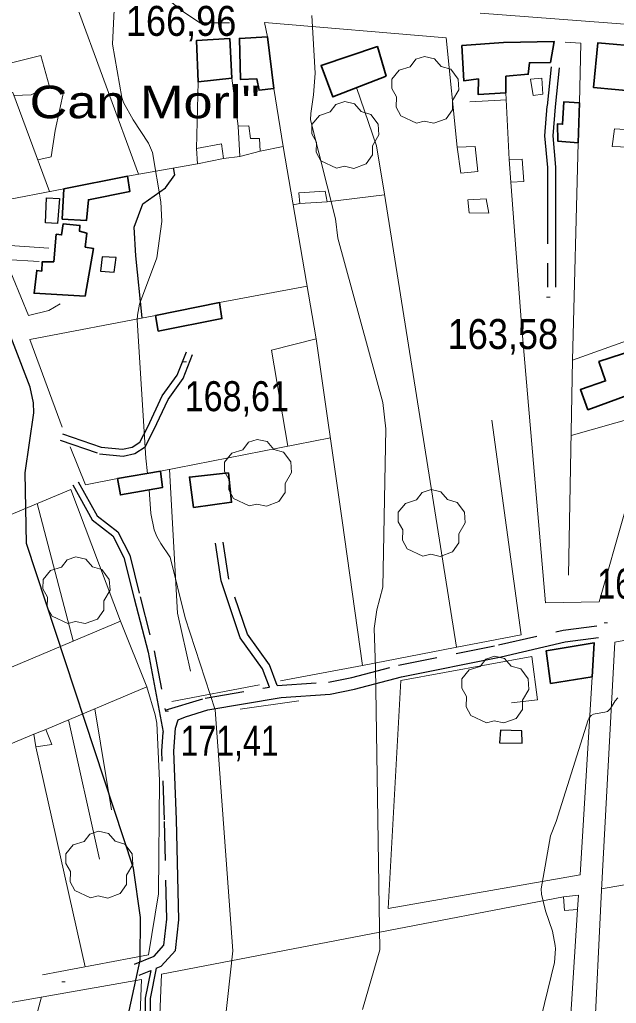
# Model space of a CAD drawing. Extents: x 480269 to 484877, y 4383588 to 4386804.
# Drawn here: x 481008.9 to 481183, y 4385083.3 to 4385370.4 of the extents above; entities that cross this region are included whole.
import ezdxf

# ---------------------------------------------------------------- set-up
doc = ezdxf.new("R2010")
doc.units = 0
doc.header["$LTSCALE"] = 3.8
doc.linetypes.add('LONG_DASHED', pattern=[7.5, 6, -1.5])
doc.linetypes.add('MEDIUM_DASHED', pattern=[4.5, 3, -1.5])
for name, color, linetype, lineweight in [('21', 7, 'Continuous', 25), ('25', 7, 'LONG_DASHED', 25), ('29', 7, 'Continuous', 13), ('38', 7, 'Continuous', 25), ('47', 7, 'Continuous', 35), ('51', 7, 'Continuous', 13), ('7', 7, 'Continuous', 13), ('8', 7, 'Continuous', 25), ('9', 7, 'Continuous', 13)]:
    doc.layers.add(name, color=color, linetype=linetype, lineweight=lineweight)
doc.layers.add('5', color=7, linetype='Continuous')

msp = doc.modelspace()

# ---------------------------------------------------------------- linework, layer by layer
at = {"layer": '21'}
for points in [[(481019.99, 4385310.93), (481016.45, 4385311.13), (481016.79, 4385318.35), (481020.58, 4385318.18)], [(481036.47, 4385296.74), (481037.09, 4385300.98), (481033.03, 4385301.19), (481032.56, 4385296.95)], [(481155.6, 4385159.24), (481155.48, 4385162.88), (481149.24, 4385163), (481148.93, 4385159.35)]]:
    msp.add_lwpolyline(points, close=True, dxfattribs=at)
at = {"layer": '25'}
msp.add_lwpolyline([(481044.66, 4385283.32), (481042.84, 4385301.5), (481042.39, 4385309.82), (481044.85, 4385316.64), (481051.46, 4385321.26), (481054.21, 4385325.05), (481053.86, 4385327.09)], dxfattribs=at)
at = {"layer": '29'}
for points in [[(481124.71, 4385340.21), (481120.17, 4385342.33), (481118.76, 4385344.87), (481118.86, 4385347.85), (481117.49, 4385350.26), (481117.53, 4385353.01), (481119.69, 4385355.61), (481122.88, 4385356.61), (481124.53, 4385358.8), (481127.1, 4385359.63), (481129.96, 4385358.98), (481131.91, 4385356.71), (481134.72, 4385355.89), (481136.85, 4385353.04), (481137.09, 4385349.91), (481135.21, 4385346.76), (481135.21, 4385344.08), (481133.39, 4385341.47), (481129.77, 4385340.13), (481127, 4385340.76)], [(481101.4, 4385327.03), (481096.86, 4385329.15), (481095.45, 4385331.69), (481095.55, 4385334.67), (481094.18, 4385337.08), (481094.22, 4385339.83), (481096.38, 4385342.43), (481099.57, 4385343.43), (481101.22, 4385345.62), (481103.79, 4385346.45), (481106.65, 4385345.8), (481108.6, 4385343.53), (481111.41, 4385342.71), (481113.54, 4385339.86), (481113.78, 4385336.73), (481111.9, 4385333.58), (481111.9, 4385330.9), (481110.08, 4385328.29), (481106.46, 4385326.95), (481103.69, 4385327.58)], [(481075.89, 4385228.49), (481071.35, 4385230.61), (481069.94, 4385233.15), (481070.04, 4385236.13), (481068.67, 4385238.54), (481068.71, 4385241.29), (481070.87, 4385243.89), (481074.06, 4385244.89), (481075.71, 4385247.08), (481078.28, 4385247.91), (481081.14, 4385247.26), (481083.09, 4385244.99), (481085.9, 4385244.17), (481088.03, 4385241.32), (481088.27, 4385238.19), (481086.39, 4385235.04), (481086.39, 4385232.36), (481084.57, 4385229.75), (481080.95, 4385228.41), (481078.18, 4385229.04)], [(481126.58, 4385213.82), (481122.04, 4385215.94), (481120.63, 4385218.48), (481120.73, 4385221.46), (481119.36, 4385223.87), (481119.4, 4385226.62), (481121.56, 4385229.22), (481124.75, 4385230.22), (481126.4, 4385232.41), (481128.97, 4385233.24), (481131.83, 4385232.59), (481133.78, 4385230.32), (481136.59, 4385229.5), (481138.72, 4385226.65), (481138.96, 4385223.52), (481137.08, 4385220.37), (481137.08, 4385217.69), (481135.26, 4385215.08), (481131.64, 4385213.74), (481128.87, 4385214.37)], [(481022.95, 4385194.21), (481018.41, 4385196.33), (481017, 4385198.87), (481017.1, 4385201.85), (481015.73, 4385204.26), (481015.77, 4385207.01), (481017.93, 4385209.61), (481021.12, 4385210.61), (481022.77, 4385212.8), (481025.34, 4385213.63), (481028.2, 4385212.98), (481030.15, 4385210.71), (481032.96, 4385209.89), (481035.09, 4385207.04), (481035.33, 4385203.91), (481033.45, 4385200.76), (481033.45, 4385198.08), (481031.63, 4385195.47), (481028.01, 4385194.13), (481025.24, 4385194.76)], [(481145.14, 4385165.22), (481140.6, 4385167.34), (481139.19, 4385169.88), (481139.29, 4385172.86), (481137.92, 4385175.27), (481137.96, 4385178.02), (481140.12, 4385180.62), (481143.31, 4385181.62), (481144.96, 4385183.81), (481147.53, 4385184.64), (481150.39, 4385183.99), (481152.34, 4385181.72), (481155.15, 4385180.9), (481157.28, 4385178.05), (481157.52, 4385174.92), (481155.64, 4385171.77), (481155.64, 4385169.09), (481153.82, 4385166.48), (481150.2, 4385165.14), (481147.43, 4385165.77)], [(481029.58, 4385114.14), (481025.04, 4385116.26), (481023.63, 4385118.8), (481023.73, 4385121.78), (481022.36, 4385124.19), (481022.4, 4385126.94), (481024.56, 4385129.54), (481027.75, 4385130.54), (481029.4, 4385132.73), (481031.97, 4385133.56), (481034.83, 4385132.91), (481036.78, 4385130.64), (481039.59, 4385129.82), (481041.72, 4385126.97), (481041.96, 4385123.84), (481040.08, 4385120.69), (481040.08, 4385118.01), (481038.26, 4385115.4), (481034.64, 4385114.06), (481031.87, 4385114.69)]]:
    msp.add_lwpolyline(points, close=True, dxfattribs=at)
at = {"layer": '38'}
msp.add_line((481043.81, 4385091.54), (481047.2, 4385092.95), dxfattribs=at)
at = {"layer": '38', "linetype": 'MEDIUM_DASHED'}
for points in [[(481163.99, 4385356.58), (481162.79, 4385345.12), (481162.1, 4385336.5), (481162.91, 4385327.26), (481162.92, 4385316.39), (481162.97, 4385292.29)], [(481020.8, 4385247.68), (481032.25, 4385243.69), (481039.11, 4385243.01), (481042.53, 4385243.82), (481045.54, 4385245.71), (481048.08, 4385250.68), (481052.22, 4385259.58), (481056.68, 4385265.71), (481059.41, 4385272.68)], [(481026.01, 4385235.48), (481031.53, 4385225.62), (481037.56, 4385220.94), (481041.05, 4385214.09), (481044.11, 4385201.94), (481048.18, 4385186.21), (481051.43, 4385168.86)], [(481084.1, 4385176.04), (481081.88, 4385182.08), (481075.38, 4385191.06), (481069.99, 4385207.14), (481068.35, 4385217.94)], [(481084.1, 4385176.04), (481099.08, 4385177.07), (481105.87, 4385178.45), (481119.5, 4385182.03), (481148.68, 4385187.92), (481167.51, 4385192.24), (481177.37, 4385193.52)], [(481051.43, 4385168.86), (481063.07, 4385172.39), (481081.79, 4385175.58)], [(481042.47, 4385094.78), (481048.14, 4385097.13), (481051.01, 4385100.28), (481051.9, 4385107.9), (481051.17, 4385136.91), (481050.45, 4385156.94), (481050.8, 4385162.49)], [(481048.8, 4385093.61), (481047.02, 4385084.71), (481047.05, 4385073.92), (481046.93, 4385056.16)]]:
    msp.add_lwpolyline(points, dxfattribs=at)
at = {"layer": '38'}
for points in [[(481166.33, 4385356.34), (481165.14, 4385344.9), (481164.47, 4385336.51), (481165.26, 4385327.37), (481165.27, 4385316.39), (481165.32, 4385292.29)], [(481021.45, 4385249.54), (481032.68, 4385245.63), (481038.98, 4385245.01), (481041.76, 4385245.67), (481044.02, 4385247.1), (481046.31, 4385251.55), (481050.51, 4385260.58), (481054.93, 4385266.67), (481057.57, 4385273.4)], [(481024.44, 4385234.6), (481030.14, 4385224.43), (481036.14, 4385219.76), (481039.36, 4385213.45), (481042.37, 4385201.49), (481046.42, 4385185.82), (481050.8, 4385162.49)], [(481081.79, 4385175.58), (481079.8, 4385180.98), (481073.28, 4385189.98), (481067.71, 4385206.59), (481066.04, 4385217.59)], [(481048.8, 4385093.61), (481050.2, 4385094.19), (481054.36, 4385098.76), (481055.41, 4385107.74), (481054.68, 4385137.02), (481053.96, 4385156.89), (481054.39, 4385163.68), (481055.15, 4385166.03), (481057.33, 4385166.98), (481063.87, 4385168.98), (481085.19, 4385172.59), (481099.55, 4385173.6), (481106.67, 4385175.04), (481120.3, 4385178.62), (481149.42, 4385184.49), (481168.12, 4385188.79), (481177.82, 4385190.05)], [(481047.2, 4385092.95), (481045.59, 4385084.85), (481045.62, 4385073.92), (481045.5, 4385056.17)]]:
    msp.add_lwpolyline(points, dxfattribs=at)
at = {"layer": '47'}
for points in [[(481070.22, 4385364.89), (481060.57, 4385364.34), (481061, 4385352.21), (481070.83, 4385353.28)], [(481081.28, 4385365.34), (481083.13, 4385350.33), (481078.78, 4385349.76), (481078.18, 4385353.1), (481073.35, 4385352.92), (481073.07, 4385364.89)], [(481115.83, 4385353.92), (481113.32, 4385362.52), (481096.89, 4385357.04), (481100.33, 4385347.85)], [(481137.99, 4385362.86), (481138.58, 4385352.52), (481142.8, 4385353.09), (481142.73, 4385348.49), (481150.83, 4385349.07), (481150.8, 4385353.87), (481157.33, 4385354.43), (481157.67, 4385357.82), (481163.8, 4385357.91), (481164.94, 4385364), (481150.08, 4385363.71)], [(481204.32, 4385361.26), (481203.82, 4385356.45), (481195.53, 4385356.79), (481195.15, 4385353.4), (481189.8, 4385353.78), (481189.05, 4385349.42), (481176.39, 4385350.53), (481177.62, 4385363.6)], [(481171.92, 4385334.46), (481165.93, 4385334.94), (481165.82, 4385339.93), (481167.35, 4385339.87), (481167.68, 4385346.38), (481172.31, 4385346.07)], [(481021.31, 4385312.18), (481021.79, 4385321), (481040.37, 4385324.69), (481041.12, 4385320.26), (481029.01, 4385317.83), (481028.41, 4385311.73)], [(481028.04, 4385289.7), (481013.13, 4385290.55), (481013.91, 4385297.2), (481015.36, 4385297.02), (481015.51, 4385299.72), (481018.89, 4385299.71), (481019.6, 4385307.75), (481021.18, 4385307.57), (481021.65, 4385310.83), (481026.52, 4385310.35), (481026.43, 4385308.65), (481028.58, 4385308.03), (481028.06, 4385304), (481030.47, 4385303.64)], [(481048.58, 4385284.06), (481049.36, 4385279.48), (481067.94, 4385283.13), (481067.2, 4385287.8)], [(481194.1, 4385263.6), (481192.08, 4385269.33), (481193.63, 4385269.91), (481191.73, 4385275.12), (481177.96, 4385270.58), (481179.88, 4385264.97), (481172.54, 4385262.41), (481174.73, 4385256.55)], [(481050.06, 4385238.58), (481050.58, 4385233.82), (481038.35, 4385231.69), (481037.5, 4385236.44)], [(481059.7, 4385228.05), (481058.47, 4385236.9), (481069.87, 4385238.12), (481070.76, 4385229.57)], [(481163.82, 4385176.68), (481162.53, 4385186.16), (481176.57, 4385188.51), (481175.99, 4385178.64)]]:
    msp.add_lwpolyline(points, close=True, dxfattribs=at)
at = {"layer": '47', "lineweight": 13}
for points in [[(481158.74, 4385348.29), (481161.54, 4385348.62), (481161.28, 4385353.32), (481157.96, 4385353.03)], [(481079.08, 4385331.99), (481078.87, 4385335.71), (481076.27, 4385335.68), (481075.84, 4385339.36), (481072.72, 4385339.33), (481073.16, 4385330.43)], [(481186.67, 4385333.21), (481187.23, 4385338.26), (481182.47, 4385338.5), (481181.82, 4385333.38)], [(481060.78, 4385328.32), (481060.53, 4385332.76), (481067.8, 4385334.11), (481068.39, 4385329.89)], [(481141.85, 4385333.4), (481136.58, 4385333.17), (481137.63, 4385325.59), (481142.6, 4385326.03)], [(481151.8, 4385329.55), (481155.59, 4385329.62), (481156.09, 4385323.15), (481152.28, 4385322.92)], [(481090.68, 4385316.71), (481090.41, 4385319.86), (481098.04, 4385320.36), (481098.69, 4385317.2)], [(481145.79, 4385313.93), (481145.04, 4385318.1), (481139.66, 4385317.78), (481140.05, 4385314.02)], [(481013.63, 4385158.16), (481013.04, 4385161.85), (481016.56, 4385163.26), (481018.34, 4385158.88)], [(481167.93, 4385110.4), (481167.66, 4385114.38), (481171.97, 4385114.89), (481171.68, 4385110.74)]]:
    msp.add_lwpolyline(points, close=True, dxfattribs=at)
at = {"layer": '51'}
for p, q in [((481023.44, 4385380.24), (481043.64, 4385325.27)), ((481072.72, 4385339.33), (481070.83, 4385353.28)), ((481061, 4385352.21), (481060.53, 4385332.76)), ((481151.8, 4385329.55), (481150.83, 4385349.07)), ((481150.94, 4385347), (481140.27, 4385346.43)), ((481171.92, 4385334.46), (481170.23, 4385270.99)), ((481068.39, 4385329.89), (481073.16, 4385330.43)), ((481040.37, 4385324.69), (481060.78, 4385328.32)), ((480997.01, 4385316.22), (481021.79, 4385321)), ((481115.38, 4385319.29), (481098.69, 4385317.2)), ((481090.68, 4385316.71), (481088.77, 4385316.34)), ((481092.85, 4385292.56), (481067.2, 4385287.8)), ((481193.72, 4385255.82), (481169.84, 4385249.06)), ((481050.06, 4385238.58), (481099.59, 4385248.37)), ((481024.58, 4385189.09), (481014.01, 4385229.19)), ((481078.88, 4385176.24), (481053.36, 4385171.43)), ((481090.42, 4385171.64), (481073.23, 4385169.18)), ((481030.84, 4385169.28), (481035.72, 4385139.78)), ((481032.23, 4385125.44), (481023.19, 4385166.06)), ((481013.04, 4385161.85), (480985, 4385150.17)), ((481013.63, 4385158.16), (481028.03, 4385093.97)), ((481168.16, 4385055.75), (481171.68, 4385110.74))]:
    msp.add_line(p, q, dxfattribs=at)
for points in [[(481143.33, 4385372.24), (481195.81, 4385368.29), (481182.48, 4385419.88), (481165.64, 4385491.59), (481143.92, 4385462.46), (481161.94, 4385405.45), (481168.55, 4385379.92)], [(481070.13, 4385369.47), (481061.52, 4385369.4), (481056.14, 4385373.03), (481032.69, 4385392.51), (481027.79, 4385393.12), (481016.8, 4385389.25)], [(481081.28, 4385365.34), (481080.42, 4385369.59), (481133.38, 4385365.11), (481136.58, 4385333.17)], [(481017.66, 4385320.2), (481006.9, 4385349.09), (481004.68, 4385349.19), (481004, 4385356.68), (481000.35, 4385366.89)], [(481168.06, 4385363.83), (481172.69, 4385363.53), (481172.31, 4385346.07)], [(481007.21, 4385348.29), (481012.26, 4385348.41), (481017.54, 4385351.12), (481015.09, 4385359.9), (481003.86, 4385357.11)], [(481079.08, 4385331.99), (481085.85, 4385333.39), (481083.13, 4385350.33)], [(481136.38, 4385187.29), (481115.35, 4385319.43), (481113.04, 4385333.55), (481107.2, 4385350.54)], [(481014.22, 4385329.45), (481018.13, 4385330.33), (481019.28, 4385338.01), (481021.83, 4385349.7)], [(481085.85, 4385333.39), (481095.47, 4385277.26), (481103.02, 4385224.27), (481108.96, 4385181.92), (481085.01, 4385177.4)], [(481194, 4385320.53), (481204.64, 4385320.82), (481200.65, 4385281.67), (481192.97, 4385253.04), (481178.06, 4385200.54), (481162.34, 4385200.24), (481155.32, 4385281.49), (481152.28, 4385322.92)], [(481017.49, 4385303.67), (481003.19, 4385304.63), (480997.01, 4385316.22)], [(481020.77, 4385287.41), (481017.47, 4385285.46), (481011.51, 4385284.02), (481004.79, 4385300.35), (481014.62, 4385299.83)], [(481048.58, 4385284.06), (481011.91, 4385277.05), (481021.3, 4385251.49)], [(481169.11, 4385208.29), (481170.23, 4385270.99), (481200.68, 4385281.88)], [(481087.16, 4385245.91), (481082.46, 4385273.89), (481095.48, 4385277.2)], [(481146.75, 4385253.46), (481155.29, 4385190.9), (481135.99, 4385187.21), (481108.96, 4385181.92)], [(481023.68, 4385245.76), (481028.14, 4385234.66), (481037.5, 4385236.44)], [(481058.83, 4385180.3), (481054.97, 4385197.22), (481052.66, 4385239.09)], [(481038.32, 4385194.88), (481023.9, 4385233.32), (480908.02, 4385184.83), (480916.67, 4385159.08), (480897.52, 4385152.56), (480891.7, 4385166.75), (480873.72, 4385165.64), (480872.21, 4385163.95), (480886.64, 4385123.3), (480890.95, 4385121.68)], [(481286.76, 4385166.34), (481275.56, 4385200.13), (481280.55, 4385201.29), (481279.82, 4385206.48), (481182.62, 4385188.73), (481178.67, 4385116.4), (481174.24, 4385024.19), (481172.3, 4384981.29), (481177.19, 4384982.21), (481183.13, 4384984.72), (481187.47, 4384989.32), (481189.57, 4384994.6)], [(481002.75, 4385179.89), (481038.32, 4385194.88), (481046.09, 4385175.71)], [(481175.99, 4385178.64), (481172.45, 4385120.84), (481116.41, 4385111.01), (481120.12, 4385177.56), (481158.34, 4385184.58), (481160, 4385171.86), (481152.43, 4385171.01)], [(481015.56, 4385091.62), (481046.55, 4385097.46), (481049.41, 4385115.3), (481049.72, 4385148.36), (481048.95, 4385165.07), (481048.52, 4385167.52), (481046.09, 4385175.71), (481016.56, 4385163.26)], [(481311.97, 4385140.59), (481255.17, 4385130.03), (481178.7, 4385116.73)], [(481167.66, 4385114.38), (481050.36, 4385091.85), (481047.9, 4385032.59), (481044.99, 4384974.8)], [(480962.57, 4385055.59), (480964.34, 4385071.48), (480966.04, 4385076.43), (480990.34, 4385080.8), (481044.46, 4385090.32), (481042.13, 4385030.08), (481038.72, 4384957.98), (481035.1, 4384884.91), (481032.51, 4384820.87), (481028.56, 4384743.37), (481027.85, 4384726.91), (481034, 4384726.09)], [(481009.92, 4385028.34), (481011.56, 4385071.06), (481015.33, 4385085.2)]]:
    msp.add_lwpolyline(points, dxfattribs=at)
at = {"layer": '7'}
for p, q in [((481162.7, 4385289.37), (481163.7, 4385289.37)), ((481056.59, 4385270.5), (481057.59, 4385270.5)), ((481179.46, 4385194.38), (481180.46, 4385194.38)), ((481051.38, 4385168.55), (481052.38, 4385168.55)), ((481021.2, 4385089.61), (481022.2, 4385089.61))]:
    msp.add_line(p, q, dxfattribs=at)
at = {"layer": '8'}
msp.add_lwpolyline([(481024.48, 4385005.36), (481044.12, 4385095.92), (481044.15, 4385108.41), (481042.2, 4385122.74), (481010.95, 4385217.53), (481010.5, 4385238.13), (481013.04, 4385255.64), (481012.95, 4385258.53), (481012.02, 4385263.12), (481003.03, 4385286.17)], dxfattribs=at)
at = {"layer": '9'}
for points in [[(481046.28, 4385237.94), (481045.76, 4385242.37), (481043.19, 4385282.65), (481043.31, 4385284.12), (481043.95, 4385287.32), (481049, 4385300.9), (481050.43, 4385311.43), (481050.16, 4385317.22), (481047.73, 4385331.65), (481046.52, 4385334.38), (481042.09, 4385341.19), (481039.24, 4385346.2), (481038.77, 4385347.68), (481036.02, 4385363.22), (481036.97, 4385383.32)], [(481109.01, 4385081.58), (481114.06, 4385098.95), (481112.8, 4385181.29), (481112.38, 4385192.75), (481113.16, 4385198.19), (481114.92, 4385204.76), (481115.82, 4385250.95), (481114.87, 4385258.66), (481101.77, 4385306.66), (481101.08, 4385312.25), (481093.83, 4385341.16), (481093.88, 4385342.98), (481094.7, 4385348.48), (481095.11, 4385354.74), (481094.14, 4385371.62)], [(481066.53, 4385056.9), (481071.14, 4385098.63), (481065.95, 4385168.94), (481057.22, 4385195.85), (481052.85, 4385213.51), (481052.83, 4385213.54), (481052.75, 4385213.6), (481050.12, 4385217.53), (481049, 4385219.52), (481048.23, 4385221.53), (481047.19, 4385226.27), (481046.73, 4385233.15)], [(481183.44, 4385172.44), (481182.74, 4385171.6), (481181.31, 4385169.33), (481180.98, 4385168.94), (481180.42, 4385168.52), (481179.72, 4385168.3), (481176.86, 4385167.86), (481176.36, 4385167.72), (481175.71, 4385167.36), (481175.28, 4385166.92), (481175.09, 4385166.65), (481174.83, 4385166.11), (481165.51, 4385136.36), (481163.8, 4385132.17), (481161.08, 4385116.75), (481161.15, 4385115.23), (481162.39, 4385110.31), (481164.4, 4385104.41), (481165.23, 4385100.23), (481165.33, 4385099.22), (481165.03, 4385095.23), (481161.13, 4385079.26)]]:
    msp.add_lwpolyline(points, dxfattribs=at)

# ---------------------------------------------------------------- texts
at = {"layer": '5', "width": 1.2}
msp.add_text('Can Morl"', height=9.5, dxfattribs=at).set_placement((481011.83, 4385341.61))
at = {"layer": '7'}
for s, width, p in [('166,96', 0.9, (481039.93, 4385365.64)), ('163,58', 0.9, (481133.83, 4385274.27)), ('168,61', 0.85, (481057.09, 4385256.13)), ('161,21', 0.8, (481177.51, 4385201.43)), ('171,41', 0.8, (481055.88, 4385155.58))]:
    msp.add_text(s, height=8.75, dxfattribs=dict(at, width=width)).set_placement(p)

doc.saveas('drawing.dxf')
